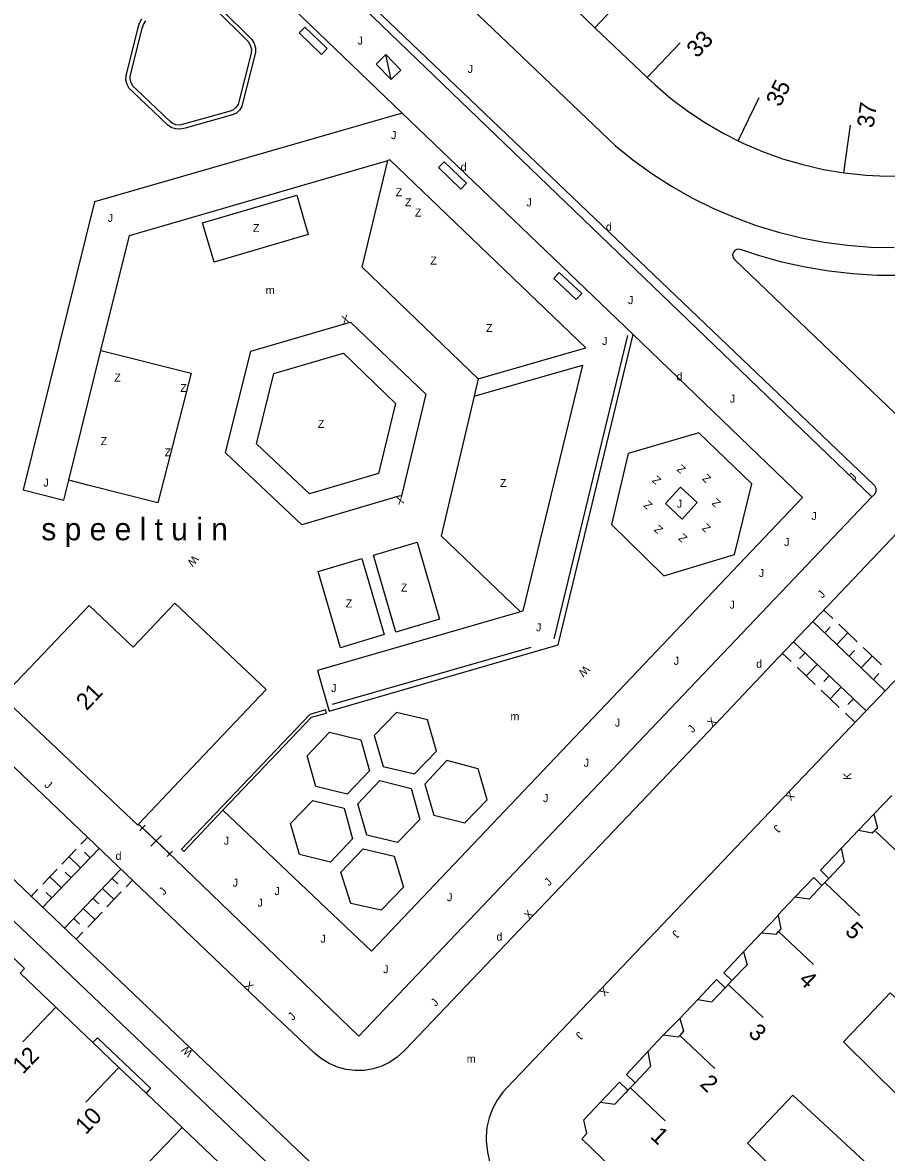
# Model space of a CAD drawing. Extents: x 134999 to 136502, y 457398 to 459002.
# Drawn here: x 135238.9 to 135292.9, y 458128.5 to 458199.1 of the extents above; entities that cross this region are included whole.
import ezdxf

# ---------------------------------------------------------------- set-up
doc = ezdxf.new("R2010")
doc.units = 0
for name, color, linetype in [('RI_DGTB_15', 7, 'Continuous'), ('RI_DGTB_2', 7, 'Continuous'), ('RI_DGTB_29', 7, 'Continuous'), ('RI_DGTB_3', 7, 'Continuous'), ('RI_DGTB_30', 7, 'Continuous'), ('RI_DGTB_31', 7, 'Continuous'), ('RI_DGTB_32', 7, 'Continuous'), ('RI_DGTB_35', 7, 'Continuous'), ('RI_DGTB_36', 7, 'Continuous'), ('RI_DGTB_4', 7, 'Continuous'), ('RI_DGTB_41', 7, 'Continuous'), ('RI_DGTB_43', 7, 'Continuous'), ('RI_DGTB_45', 7, 'Continuous'), ('RI_DGTB_48', 7, 'Continuous'), ('RI_DGTB_49', 7, 'Continuous'), ('RI_DGTB_5', 7, 'Continuous'), ('RI_DGTB_53', 7, 'Continuous'), ('RI_DGTB_54', 7, 'Continuous'), ('RI_DGTB_55', 7, 'Continuous'), ('RI_DGTB_7', 7, 'Continuous')]:
    doc.layers.add(name, color=color, linetype=linetype)

msp = doc.modelspace()

# ---------------------------------------------------------------- linework, layer by layer
at = {"layer": 'RI_DGTB_15'}
for p, q in [((135274.707, 458198.799), (135275.853, 458200)), ((135277.963, 458195.693), (135280.034, 458197.867)), ((135283.65, 458191.745), (135284.973, 458194.438)), ((135290.261, 458189.741), (135290.677, 458192.71)), ((135292.268, 458148.578), (135294.442, 458146.511)), ((135289.088, 458145.371), (135291.262, 458143.304)), ((135286.187, 458142.325), (135288.361, 458140.258)), ((135283.04, 458139.013), (135285.214, 458136.946)), ((135241.009, 458137.598), (135238.94, 458135.427)), ((135280.016, 458135.834), (135282.19, 458133.767)), ((135244.955, 458133.837), (135242.886, 458131.666)), ((135276.924, 458132.564), (135279.098, 458130.497)), ((135248.901, 458130.076), (135246.832, 458127.905))]:
    msp.add_line(p, q, dxfattribs=at)
at = {"layer": 'RI_DGTB_2'}
for p, q in [((135274.707, 458198.799), (135273.448, 458200)), ((135274.707, 458198.799), (135277.963, 458195.693)), ((135237.743, 458157.077), (135243.09, 458162.69)), ((135243.36, 458151.59), (135246.128, 458148.968))]:
    msp.add_line(p, q, dxfattribs=at)
for points in [[(135277.963, 458195.693), (135278.438, 458195.251), (135279.449, 458194.389), (135280.51, 458193.589), (135281.618, 458192.854), (135282.767, 458192.188), (135283.65, 458191.745)], [(135283.65, 458191.745), (135283.955, 458191.592), (135285.176, 458191.068), (135286.427, 458190.619), (135287.702, 458190.246), (135288.998, 458189.95), (135290.261, 458189.741)], [(135290.261, 458189.741), (135290.309, 458189.733), (135291.631, 458189.595), (135292.958, 458189.537), (135294.287, 458189.558), (135295.612, 458189.66), (135296.928, 458189.841), (135297.18, 458189.891)], [(135243.36, 458151.59), (135237.66, 458156.99), (135237.743, 458157.077)], [(135246.186, 458149.029), (135248.75, 458151.736)], [(135246.128, 458148.968), (135246.186, 458149.029)], [(135241.009, 458137.598), (135238.776, 458139.726)], [(135243.323, 458135.393), (135241.009, 458137.598)], [(135244.955, 458133.837), (135243.323, 458135.393)], [(135246.651, 458132.22), (135244.955, 458133.837)], [(135248.901, 458130.076), (135246.651, 458132.22)], [(135251.192, 458127.892), (135248.901, 458130.076)]]:
    msp.add_lwpolyline(points, dxfattribs=at)
at = {"layer": 'RI_DGTB_3'}
msp.add_lwpolyline([(135243.09, 458162.69), (135245.835, 458160.089), (135248.448, 458162.848), (135254.155, 458157.443), (135248.75, 458151.736)], dxfattribs=at)
at = {"layer": 'RI_DGTB_30'}
for points in [[(135262.58, 458196.16), (135261.63, 458197.12), (135261.026, 458196.522), (135261.976, 458195.562), (135262.58, 458196.16)], [(135261.976, 458195.562), (135261.63, 458197.12)]]:
    msp.add_lwpolyline(points, dxfattribs=at)
at = {"layer": 'RI_DGTB_31'}
for p, q in [((135289.016, 458162.415), (135289.57, 458161.886)), ((135288.326, 458161.69), (135292.853, 458157.372)), ((135289.95, 458161.524), (135291.09, 458160.436)), ((135289.07, 458160.981), (135289.415, 458161.343)), ((135289.83, 458160.256), (135290.52, 458160.98)), ((135291.653, 458156.113), (135287.121, 458160.424)), ((135291.47, 458160.074), (135292.61, 458158.986)), ((135286.965, 458159.193), (135286.432, 458159.7)), ((135287.843, 458159.738), (135287.498, 458159.376)), ((135290.59, 458159.531), (135290.935, 458159.893)), ((135291.35, 458158.806), (135292.04, 458159.53)), ((135288.472, 458157.759), (135287.342, 458158.834)), ((135288.596, 458159.021), (135287.907, 458158.297)), ((135289.349, 458158.305), (135289.005, 458157.942)), ((135292.11, 458158.081), (135292.455, 458158.443)), ((135289.978, 458156.326), (135288.848, 458157.401)), ((135290.103, 458157.588), (135289.413, 458156.863)), ((135290.856, 458156.871), (135290.511, 458156.509)), ((135290.92, 458155.43), (135290.355, 458155.968)), ((135242.989, 458148.207), (135242.582, 458147.781)), ((135243.713, 458147.517), (135240.164, 458143.8)), ((135242.283, 458147.468), (135241.386, 458146.528)), ((135242.558, 458146.307), (135241.834, 458146.998)), ((135243.156, 458146.934), (135242.794, 458147.279)), ((135241.086, 458146.214), (135240.189, 458145.274)), ((135241.529, 458142.513), (135245.076, 458146.218)), ((135241.959, 458145.68), (135241.598, 458146.026)), ((135241.361, 458145.054), (135240.638, 458145.744)), ((135244.529, 458145.646), (135244.89, 458145.3)), ((135245.401, 458145.111), (135245.8, 458145.527)), ((135239.89, 458144.961), (135239.441, 458144.491)), ((135240.763, 458144.427), (135240.401, 458144.772)), ((135243.929, 458145.019), (135244.651, 458144.328)), ((135244.201, 458143.858), (135245.101, 458144.798)), ((135243.329, 458144.393), (135243.69, 458144.047)), ((135242.129, 458143.139), (135242.49, 458142.794)), ((135242.729, 458143.766), (135243.451, 458143.074)), ((135243.001, 458142.604), (135243.901, 458143.544)), ((135242.251, 458141.821), (135242.701, 458142.291))]:
    msp.add_line(p, q, dxfattribs=at)
at = {"layer": 'RI_DGTB_32'}
for points in [[(135251.306, 458200), (135253.27, 458198.06), (135253.417, 458197.816), (135253.491, 458197.542), (135253.485, 458197.257), (135253.47, 458197.18), (135252.7, 458194.15), (135252.635, 458193.888), (135252.496, 458193.656), (135252.295, 458193.474), (135252.051, 458193.359), (135249.085, 458192.533), (135248.758, 458192.458), (135248.48, 458192.475), (135248.218, 458192.571), (135247.992, 458192.738), (135245.808, 458194.812), (135245.604, 458195.008), (135245.463, 458195.254), (135245.396, 458195.53), (135245.408, 458195.813), (135245.42, 458195.87), (135246.157, 458198.809), (135246.232, 458199.096), (135246.38, 458199.353)], [(135250.941, 458200), (135253.03, 458197.94), (135253.167, 458197.72), (135253.232, 458197.469), (135253.217, 458197.21), (135252.46, 458194.25), (135252.401, 458194.014), (135252.269, 458193.81), (135252.078, 458193.66), (135251.9, 458193.59), (135249, 458192.78), (135248.765, 458192.721), (135248.514, 458192.741), (135248.281, 458192.838), (135248.15, 458192.94), (135246.031, 458194.969), (135245.841, 458195.14), (135245.713, 458195.362), (135245.659, 458195.612), (135245.665, 458195.769), (135246.403, 458198.751), (135246.48, 458199.008), (135246.628, 458199.231)], [(135256.22, 458198.48), (135257.62, 458197.14), (135257.966, 458197.501), (135256.566, 458198.841), (135256.22, 458198.48)], [(135264.93, 458190.07), (135266.33, 458188.72), (135266.677, 458189.08), (135265.277, 458190.43), (135264.93, 458190.07)], [(135272.13, 458183.14), (135273.54, 458181.83), (135273.88, 458182.196), (135272.47, 458183.506), (135272.13, 458183.14)]]:
    msp.add_lwpolyline(points, dxfattribs=at)
at = {"layer": 'RI_DGTB_4'}
for p, q in [((135292.138, 458149.656), (135293.267, 458150.824)), ((135291.171, 458148.657), (135290.084, 458147.513)), ((135290.084, 458147.513), (135290.291, 458146.654)), ((135288.658, 458144.942), (135288.085, 458144.342)), ((135287.196, 458144.479), (135286.144, 458143.346)), ((135288.085, 458144.342), (135287.196, 458144.479)), ((135286.144, 458143.346), (135286.151, 458143.316)), ((135282.004, 458137.939), (135282.795, 458138.76)), ((135280.014, 458136.887), (135281.135, 458138.069)), ((135281.135, 458138.069), (135282.004, 458137.939)), ((135278.988, 458135.863), (135278.001, 458134.82)), ((135278.001, 458134.82), (135278.182, 458133.887)), ((135275.955, 458131.545), (135276.611, 458132.235)), ((135274.005, 458130.55), (135275.048, 458131.664)), ((135275.048, 458131.664), (135275.955, 458131.545)), ((135274.188, 458129.707), (135274.005, 458130.55)), ((135273.878, 458129.369), (135274.188, 458129.707)), ((135279.43, 458124.029), (135273.878, 458129.369))]:
    msp.add_line(p, q, dxfattribs=at)
for points in [[(135292.138, 458149.656), (135292.37, 458148.79), (135292.203, 458148.64)], [(135291.171, 458148.657), (135292.038, 458148.493), (135292.203, 458148.64)], [(135290.291, 458146.654), (135289.328, 458145.645)], [(135289.328, 458145.645), (135288.896, 458145.193)], [(135288.896, 458145.193), (135288.658, 458144.942)], [(135286.151, 458143.316), (135286.332, 458142.494), (135286.187, 458142.325)], [(135285.107, 458142.238), (135283.99, 458141.061)], [(135285.107, 458142.238), (135286.045, 458142.158), (135286.187, 458142.325)], [(135283.99, 458141.061), (135284.215, 458140.235), (135283.27, 458139.254)], [(135283.27, 458139.254), (135282.841, 458138.807)], [(135282.841, 458138.807), (135282.795, 458138.76)], [(135280.014, 458136.887), (135280.239, 458136.092), (135280.012, 458135.834)], [(135278.988, 458135.863), (135279.933, 458135.745), (135280.012, 458135.834)], [(135278.182, 458133.887), (135277.217, 458132.873)], [(135277.217, 458132.873), (135276.77, 458132.402)], [(135276.77, 458132.402), (135276.611, 458132.235)]]:
    msp.add_lwpolyline(points, dxfattribs=at)
at = {"layer": 'RI_DGTB_48'}
msp.add_line((135292.02, 458169.48), (135260.278, 458200), dxfattribs=at)
at = {"layer": 'RI_DGTB_49'}
for p, q in [((135276.74, 458179.57), (135272.13, 458160.61)), ((135270.69, 458160.08), (135258.29, 458156.52))]:
    msp.add_line(p, q, dxfattribs=at)
msp.add_lwpolyline([(135251.458, 458149.904), (135256.98, 458155.71), (135257.93, 458155.97), (135257.87, 458156.17), (135256.88, 458155.89), (135248.87, 458147.47), (135249.01, 458147.33), (135251.458, 458149.904)], dxfattribs=at)
at = {"layer": 'RI_DGTB_5'}
for points in [[(135297.904, 458134.098), (135296.719, 458135.155), (135296.761, 458135.201), (135293.164, 458138.497), (135291.776, 458137.039)], [(135297.211, 458128.531), (135290.248, 458135.434), (135291.776, 458137.039)], [(135294.029, 458125.671), (135287.072, 458132.097), (135285.549, 458130.493)], [(135290.71, 458122.742), (135284.231, 458129.105), (135285.549, 458130.493)]]:
    msp.add_lwpolyline(points, dxfattribs=at)
at = {"layer": 'RI_DGTB_53'}
for p, q in [((135248.49, 458146.83), (135246.186, 458149.029)), ((135246.26, 458148.634), (135246.586, 458148.978)), ((135246.423, 458148.806), (135248.138, 458147.175)), ((135246.954, 458147.648), (135247.606, 458148.334)), ((135247.975, 458147.003), (135248.302, 458147.347))]:
    msp.add_line(p, q, dxfattribs=at)
for points in [[(135260.951, 458200), (135292.14, 458170.24), (135292.178, 458170.196), (135292.259, 458170.021), (135292.263, 458169.828), (135292.19, 458169.65), (135292.02, 458169.48)], [(135266.985, 458200), (135276, 458191.42), (135277.083, 458190.546), (135278.267, 458189.691), (135279.496, 458188.902), (135280.766, 458188.182), (135282.074, 458187.532), (135283.415, 458186.955), (135284.786, 458186.453), (135286.182, 458186.026), (135287.6, 458185.676), (135289.035, 458185.404), (135290.482, 458185.212), (135291.938, 458185.098), (135293.397, 458185.065)], [(135293.826, 458183.316), (135292.324, 458183.326), (135290.825, 458183.416), (135289.332, 458183.585), (135287.85, 458183.834), (135286.384, 458184.161), (135284.937, 458184.566), (135283.81, 458184.94), (135283.637, 458184.957), (135283.475, 458184.896), (135283.357, 458184.769), (135283.307, 458184.603), (135283.336, 458184.432), (135283.44, 458184.29), (135294.98, 458173.24)], [(135292.02, 458169.48), (135259.95, 458135.78), (135249.032, 458146.312), (135248.49, 458146.83)], [(135270.142, 458115.317), (135269.924, 458115.484), (135269.668, 458115.583), (135269.394, 458115.603), (135269.162, 458115.557), (135267.602, 458115.127), (135231.622, 458149.407), (135232.012, 458150.997), (135232.035, 458151.271), (135231.978, 458151.539), (135231.846, 458151.78), (135231.672, 458151.957)], [(135231.672, 458151.957), (135239.011, 458144.967)], [(135239.011, 458144.967), (135242.807, 458141.351)], [(135242.807, 458141.351), (135270.142, 458115.317)]]:
    msp.add_lwpolyline(points, dxfattribs=at)
at = {"layer": 'RI_DGTB_54'}
for p, q in [((135292.138, 458149.656), (135291.171, 458148.657)), ((135286.151, 458143.316), (135285.107, 458142.238)), ((135280.014, 458136.887), (135278.988, 458135.863))]:
    msp.add_line(p, q, dxfattribs=at)
for points in [[(135302.15, 458176.26), (135289.673, 458163.123)], [(135242.505, 458148.669), (135226.176, 458164.239)], [(135289.673, 458163.123), (135286.159, 458159.423)], [(135286.159, 458159.423), (135282.188, 458155.242), (135262.853, 458134.933), (135262.771, 458134.845), (135262.353, 458134.468), (135261.885, 458134.155), (135261.378, 458133.91), (135260.841, 458133.74), (135260.286, 458133.648), (135259.723, 458133.635), (135259.164, 458133.702), (135258.62, 458133.847), (135258.102, 458134.068), (135257.621, 458134.36), (135257.186, 458134.717), (135254.104, 458137.609), (135246.315, 458145.036)], [(135294.187, 458158.77), (135290.706, 458155.118)], [(135290.706, 458155.118), (135269.218, 458132.576), (135268.955, 458132.283), (135268.599, 458131.79), (135268.311, 458131.254), (135268.096, 458130.685), (135267.958, 458130.093), (135267.898, 458129.488), (135267.906, 458129.235), (135267.983, 458128.542), (135268.139, 458127.861), (135268.372, 458127.204), (135268.678, 458126.577), (135269.054, 458125.989), (135269.495, 458125.448), (135271.326, 458123.704)], [(135246.315, 458145.036), (135242.505, 458148.669)]]:
    msp.add_lwpolyline(points, dxfattribs=at)
at = {"layer": 'RI_DGTB_55'}
for p, q in [((135262.65, 458193.47), (135255.845, 458200)), ((135277.09, 458179.63), (135262.65, 458193.47)), ((135241.822, 458170.53), (135243.833, 458178.642)), ((135267.408, 458176.862), (135267.16, 458175.77))]:
    msp.add_line(p, q, dxfattribs=at)
for points in [[(135262.65, 458193.47), (135243.42, 458187.93), (135238.97, 458169.92), (135241.51, 458169.27), (135241.822, 458170.53)], [(135243.833, 458178.642), (135245.61, 458185.81), (135261.767, 458190.507)], [(135267.408, 458176.862), (135260.16, 458183.84), (135261.767, 458190.507)], [(135267.408, 458176.862), (135267.41, 458176.87), (135274.14, 458178.8), (135261.88, 458190.54), (135261.767, 458190.507)], [(135256.07, 458188.33), (135256.79, 458185.88), (135250.9, 458184.16), (135250.18, 458186.61), (135256.07, 458188.33)], [(135251.61, 458172.23), (135253.2, 458178.59), (135259.2, 458180.35), (135259.42, 458180.41), (135264.144, 458175.896), (135262.61, 458169.56), (135262.45, 458169.52), (135256.38, 458167.73), (135251.61, 458172.23)], [(135277.09, 458179.63), (135287.68, 458169.45), (135260.74, 458141.1), (135251.458, 458149.904)], [(135270.06, 458162.31), (135257.37, 458158.63), (135258.09, 458156.1), (135272.41, 458160.25), (135277.09, 458179.63)], [(135243.833, 458178.642), (135249.46, 458177.21)], [(135253.55, 458172.81), (135254.64, 458177.19), (135258.99, 458178.46), (135262.246, 458175.314), (135261.18, 458170.94), (135256.86, 458169.68), (135253.55, 458172.81)], [(135249.46, 458177.21), (135247.39, 458169.11), (135243.02, 458170.22), (135241.822, 458170.53)], [(135267.16, 458175.77), (135273.93, 458177.71), (135270.2, 458162.36), (135270.06, 458162.31)], [(135267.16, 458175.77), (135265.1, 458167.05), (135270.06, 458162.31)], [(135275.73, 458167.76), (135279.01, 458164.56), (135283.42, 458165.88), (135284.518, 458170.302), (135281.19, 458173.49), (135276.79, 458172.19), (135275.73, 458167.76)], [(135279.12, 458169.07), (135280.05, 458170.1), (135281.09, 458169.13), (135280.16, 458168.1), (135279.12, 458169.07)], [(135260.86, 458165.84), (135263.59, 458166.66), (135265, 458161.85), (135262.27, 458161.03), (135260.86, 458165.84)], [(135257.41, 458164.82), (135260.13, 458165.64), (135261.53, 458160.88), (135258.81, 458160.06), (135257.41, 458164.82)], [(135260.9, 458154.57), (135261.46, 458152.63), (135263.42, 458152.17), (135264.81, 458153.59), (135264.24, 458155.56), (135262.3, 458156.02), (135260.9, 458154.57)], [(135256.72, 458153.31), (135258.12, 458154.79), (135260.063, 458154.299), (135260.62, 458152.37), (135259.22, 458150.91), (135257.26, 458151.38), (135256.72, 458153.31)], [(135264.08, 458151.53), (135264.63, 458149.59), (135266.58, 458149.11), (135267.97, 458150.55), (135267.409, 458152.487), (135265.458, 458153.008), (135264.08, 458151.53)], [(135259.896, 458150.295), (135261.264, 458151.764), (135263.22, 458151.27), (135263.76, 458149.33), (135262.36, 458147.88), (135260.45, 458148.35), (135259.896, 458150.295)], [(135255.68, 458149.07), (135257.07, 458150.52), (135259.033, 458150.039), (135259.562, 458148.112), (135258.17, 458146.66), (135256.23, 458147.13), (135255.68, 458149.07)], [(135258.83, 458146.04), (135260.212, 458147.492), (135262.15, 458147.03), (135262.74, 458145.09), (135261.35, 458143.66), (135259.44, 458144.08), (135258.83, 458146.04)]]:
    msp.add_lwpolyline(points, dxfattribs=at)
at = {"layer": 'RI_DGTB_7'}
for p, q in [((135288.796, 458146.155), (135290.084, 458147.513)), ((135289.328, 458145.645), (135288.796, 458146.155)), ((135288.376, 458145.708), (135287.196, 458144.479)), ((135288.896, 458145.193), (135288.376, 458145.708)), ((135282.752, 458139.75), (135283.99, 458141.061)), ((135283.27, 458139.254), (135282.752, 458139.75)), ((135282.3, 458139.324), (135281.135, 458138.069)), ((135276.673, 458133.393), (135278.001, 458134.82)), ((135277.217, 458132.873), (135276.673, 458133.393)), ((135276.231, 458132.917), (135275.048, 458131.664)), ((135276.77, 458132.402), (135276.231, 458132.917))]:
    msp.add_line(p, q, dxfattribs=at)
for points in [[(135235.51, 458142.84), (135235.791, 458143.121), (135239.061, 458140.011), (135238.776, 458139.726)], [(135282.841, 458138.807), (135282.3, 458139.324)], [(135243.323, 458135.393), (135243.611, 458135.691), (135246.921, 458132.531), (135246.651, 458132.22)]]:
    msp.add_lwpolyline(points, dxfattribs=at)

# ---------------------------------------------------------------- texts
at = {"layer": 'RI_DGTB_29'}
for height, rotation, p in [(0.5, 359.99965, (135266.31, 458189.86)), (0.5, 359.99965, (135275.39, 458186.12)), (0.5, 359.99965, (135279.8, 458176.76)), (0.499, 359.97357, (135244.746, 458146.803))]:
    msp.add_text('d', height=height, rotation=rotation, dxfattribs=at).set_placement(p)
for p in [(135284.779, 458158.807), (135268.549, 458141.754)]:
    msp.add_text('d', height=0.5, dxfattribs=at).set_placement(p)
at = {"layer": 'RI_DGTB_30'}
for s, height, rotation, p in [('X', 0.5, 15.79986, (135258.959, 458180.282)), ('X', 0.5, 195.2326, (135262.691, 458169.586)), ('W', 0.5, 229.96888, (135249.599, 458165.882)), ('W', 0.5, 227.38508, (135274.055, 458158.993)), ('X', 0.5, 46.42301, (135282.038, 458155.085)), ('K', 0.5, 90, (135290.724, 458151.8)), ('X', 0.499, 226.34431, (135286.889, 458151.114)), ('X', 0.5, 46.42301, (135270.582, 458143.051)), ('X', 0.499, 316.36319, (135252.753, 458138.898)), ('X', 0.499, 226.34431, (135275.246, 458138.899)), ('W', 0.5, 136.7346, (135249.614, 458134.79))]:
    msp.add_text(s, height=height, rotation=rotation, dxfattribs=at).set_placement(p)
at = {"layer": 'RI_DGTB_31'}
for height, rotation, p in [(0.5, 359.99965, (135259.87, 458197.75)), (0.5, 359.99965, (135266.75, 458195.98)), (0.5, 359.99965, (135261.96, 458191.84)), (0.5, 359.99965, (135270.42, 458187.64)), (0.5, 359.99965, (135244.25, 458186.67)), (0.5, 359.99965, (135276.77, 458181.53)), (0.5, 359.99965, (135275.15, 458178.98)), (0.5, 359.99965, (135283.14, 458175.37)), (0.5, 46.42301, (135290.879, 458170.456)), (0.5, 359.99965, (135240.23, 458170.13)), (0.5, 359.99965, (135279.82, 458168.81)), (0.5, 359.99965, (135288.23, 458168.04)), (0.5, 359.99965, (135286.53, 458166.41)), (0.5, 359.99965, (135284.95, 458164.48)), (0.5, 46.42301, (135288.913, 458163.114)), (0.5, 359.99965, (135283.12, 458162.5)), (0.5, 359.99965, (135271.02, 458161.08)), (0.5, 359.99965, (135279.63, 458158.99)), (0.5, 359.99965, (135258.22, 458157.29)), (0.5, 359.99965, (135275.95, 458155.13)), (0.5, 46.42301, (135280.805, 458154.705)), (0.5, 359.99965, (135274, 458152.62)), (0.499, 316.36319, (135240.252, 458151.434)), (0.5, 359.99965, (135271.46, 458150.41)), (0.499, 226.34431, (135286.042, 458149.037)), (0.5, 359.99965, (135251.51, 458147.75)), (0.5, 359.99965, (135252.06, 458145.13)), (0.5, 46.42301, (135271.836, 458145.137)), (0.5, 46.42301, (135247.758, 458144.561)), (0.5, 359.99965, (135254.67, 458144.6)), (0.5, 359.99965, (135265.46, 458144.22)), (0.5, 359.99965, (135253.61, 458143.88)), (0.499, 226.34431, (135279.712, 458142.455)), (0.5, 359.99965, (135257.55, 458141.63)), (0.5, 359.99965, (135261.47, 458139.72)), (0.5, 46.42301, (135264.747, 458137.615)), (0.5, 46.42301, (135255.819, 458136.738)), (0.499, 226.34431, (135273.685, 458136.107))]:
    msp.add_text('J', height=height, rotation=rotation, dxfattribs=at).set_placement(p)
at = {"layer": 'RI_DGTB_32'}
for p in [(135262.25, 458188.27), (135262.83, 458187.64), (135263.45, 458187), (135253.327, 458186.032), (135264.416, 458184.004), (135267.9, 458179.79), (135244.66, 458176.69), (135248.79, 458176.04), (135257.385, 458173.796), (135243.81, 458172.72), (135247.81, 458172.02), (135268.771, 458170.103), (135262.575, 458163.57), (135259.125, 458162.575)]:
    msp.add_text('Z', height=0.5, dxfattribs=at).set_placement(p)
for p in [(135280.413, 458171.262), (135278.873, 458170.572), (135282.003, 458170.682), (135278.333, 458169.012), (135282.603, 458169.152), (135281.983, 458167.582), (135278.993, 458167.492), (135280.513, 458166.952)]:
    msp.add_text('Z', height=0.5, rotation=136.99422, dxfattribs=at).set_placement(p)
at = {"layer": 'RI_DGTB_35'}
for s, rotation, p in [('21', 46.4733, (135242.931, 458156.081)), ('1', 316.44, (135278.113, 458129.464))]:
    msp.add_text(s, height=1.054, rotation=rotation, dxfattribs=at).set_placement(p)
at = {"layer": 'RI_DGTB_36'}
for s, rotation, p in [('33', 46.3895, (135281.088, 458196.865)), ('35', 63.8479, (135286.279, 458193.798)), ('37', 82.0461, (135292.118, 458192.509)), ('5', 316.44, (135290.277, 458142.272)), ('4', 316.44, (135287.376, 458139.225)), ('3', 316.44, (135284.23, 458135.913)), ('12', 46.384, (135238.956, 458133.366)), ('2', 316.44, (135281.206, 458132.733)), ('10', 46.384, (135242.88, 458129.581))]:
    msp.add_text(s, height=1.054, rotation=rotation, dxfattribs=at).set_placement(p)
at = {"layer": 'RI_DGTB_41'}
msp.add_text('s p e e l t u i n', height=1.4, dxfattribs=at).set_placement((135240.106, 458166.773))
at = {"layer": 'RI_DGTB_43'}
msp.add_text('m', height=0.5, dxfattribs=at).set_placement((135266.694, 458134.122))
at = {"layer": 'RI_DGTB_45'}
for p in [(135254.131, 458182.155), (135269.424, 458155.525)]:
    msp.add_text('m', height=0.5, dxfattribs=at).set_placement(p)

doc.saveas('drawing.dxf')
